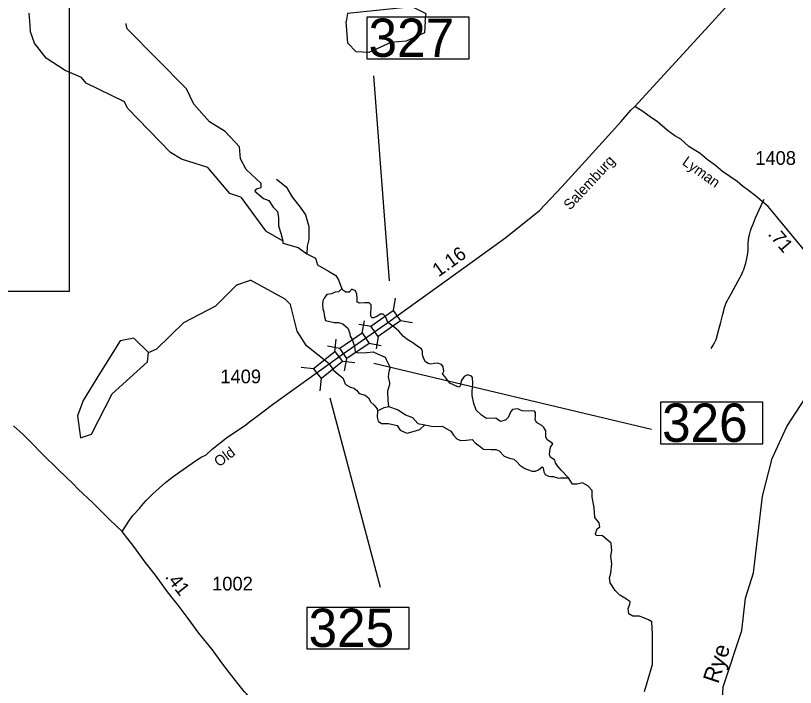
# Model space of a CAD drawing. Extents: x 2093524 to 2270757, y 289120 to 570408.
# Drawn here: x 2139794 to 2146913, y 449270 to 455405 of the extents above; entities that cross this region are included whole.
import ezdxf

# ---------------------------------------------------------------- set-up
doc = ezdxf.new("R2010")
doc.units = 0
for name, color, linetype in [('Exist Hydrographic Creek Single Shore', 7, 'Continuous'), ('Exist Hydrographic Lake Shore', 7, 'Continuous'), ('Exist Hydrographic Misc Water Feature', 7, 'Continuous'), ('Exist Hydrographic Pond Under 1500 Sq Ft', 7, 'Continuous'), ('Exist Hydrographic Swamp Label', 7, 'Continuous'), ('Exist Road Non-System Type 51', 7, 'Continuous'), ('Exist Road Secondary Mileage Hundredths English Label', 7, 'Continuous'), ('Exist Road Secondary Structure Standard Bridge CELL', 7, 'Continuous'), ('Exist Road Secondary Structure Standard Bridge Number Label', 7, 'Continuous'), ('Exist Road Secondary Type 51 Attributed', 7, 'Continuous'), ('Exist Road Secondary Type 51 Label', 7, 'Continuous'), ('Exist Road Secondary Type 51 Number Label', 7, 'Continuous'), ('Map Preparation Inset Cut Line', 7, 'Continuous')]:
    doc.layers.add(name, color=color, linetype=linetype)

msp = doc.modelspace()

# ---------------------------------------------------------------- linework, layer by layer
at = {"layer": 'Exist Hydrographic Creek Single Shore'}
msp.add_line((2139926.2, 455317.6), (2139917.2, 455426.1), dxfattribs=at)
for points in [[(2141850.2, 453747.2), (2141750.4, 453778.8), (2141549.2, 454018.9), (2141307.2, 454092.7), (2141207.2, 454153.7), (2140814.3, 454558.5), (2140789.3, 454618.1), (2140438.2, 454789.1), (2140396.2, 454839.1), (2140246.3, 454904.5), (2140074, 455015.7), (2139967.2, 455153.3), (2139928.3, 455255.3), (2139926.2, 455317.6)], [(2146530.3, 450317.5), (2146562.3, 450576.1), (2146611.3, 451017.9), (2146701.3, 451360.5), (2146833.4, 451653.2), (2147222.4, 452245.7), (2147263.4, 452353.1), (2147270.4, 452595.8), (2147642.5, 453306.7), (2147824.4, 453539.3), (2147940.5, 453605.8), (2148357.5, 453590.9), (2148473.4, 453667.4), (2148664.5, 453899.8), (2148830.4, 453994.8), (2149429.6, 454212.5), (2149819.6, 454214.6)], [(2141007.2, 452327.3), (2141082.3, 452361.9), (2141330.2, 452602.9), (2141621.2, 452754.5), (2141812.3, 452947.5), (2141937.4, 452987.7)], [(2145535.4, 449231.9), (2145609.4, 449479.8), (2145608.4, 449755.3), (2145602, 449867.8), (2145573.2, 449887.6), (2145488.5, 449921.8), (2145429.1, 449921.8), (2145391.3, 449943.4), (2145385.9, 449992), (2145400.3, 450031.6), (2145405.7, 450053.2), (2145371.5, 450076.7), (2145310.2, 450112.7), (2145267, 450155.9), (2145222, 450226.1), (2145216.6, 450271.1), (2145227.4, 450314.4), (2145236.4, 450399), (2145227.4, 450467.4), (2145236.4, 450521.5), (2145231, 450586.3), (2145151.8, 450654.7), (2145094.1, 450656.5), (2145086.9, 450676.3), (2145103.1, 450719.6), (2145126.5, 450735.8), (2145121.1, 450773.6)], [(2146206.3, 448185.2), (2146248.4, 448200.7), (2146272.4, 448292.1), (2146221.3, 448709.7), (2146252.5, 449276.7), (2146424.3, 449791.5), (2146456.5, 450086.1), (2146530.3, 450317.5)]]:
    msp.add_lwpolyline(points, dxfattribs=at)
at = {"layer": 'Exist Hydrographic Lake Shore'}
for points in [[(2141976.9, 453802.6), (2141994.9, 453824.2), (2142034.5, 453835), (2142034.5, 453871), (2141897.7, 454000.7), (2141847.2, 454097.9), (2141836.4, 454206), (2141706.3, 454347.1)], [(2142175, 453910.6), (2142265, 453842.2), (2142322.7, 453744.9), (2142391.1, 453654.9), (2142441.5, 453586.5), (2142470.3, 453478.4), (2142470.3, 453377.6), (2142470.3, 453359.6), (2142455.9, 453298.3), (2142452.3, 453229.9)], [(2141976.9, 453802.6), (2142056.1, 453734.1), (2142106.6, 453716.1), (2142146.2, 453654.9), (2142185.8, 453615.3), (2142193, 453557.7), (2142193, 453485.6), (2142214.6, 453417.2), (2142232.6, 453348.8), (2142232.6, 453327.2)], [(2141850.2, 453747.2), (2142074.1, 453438.8), (2142232.6, 453348.8)], [(2142232.6, 453327.2), (2142373.1, 453287.5), (2142452.3, 453229.9)], [(2142452.3, 453229.9), (2142531.5, 453190.3), (2142549.6, 453129.1), (2142650.4, 453071.4), (2142718.8, 453031.8), (2142740.4, 452992.2), (2142772.9, 452911.2)], [(2142655.4, 452225.8), (2142448.3, 452390.3), (2142364.3, 452523.2), (2142304.2, 452767.1), (2142254.4, 452814.1), (2141937.4, 452987.7)], [(2142772.9, 452911.2), (2142742.2, 452882.4), (2142709.8, 452878.7), (2142679.2, 452864.3), (2142634.2, 452858.9), (2142610.8, 452824.7), (2142600, 452799.5), (2142594.6, 452765.3), (2142598.2, 452725.7), (2142609, 452700.5), (2142614.4, 452655.4), (2142623.4, 452621.2)], [(2143192.5, 452601.4), (2143178, 452641), (2143165.4, 452664.5), (2143149.2, 452678.9), (2143125.8, 452678.9), (2143086.2, 452655.4), (2143061, 452646.4), (2143046.6, 452646.4), (2143035.8, 452664.5), (2143035.8, 452693.3), (2143039.4, 452729.3), (2143039.4, 452763.5), (2143021.4, 452783.3), (2142981.8, 452783.3), (2142936.7, 452779.7), (2142911.5, 452788.7), (2142911.5, 452822.9), (2142907.9, 452862.5), (2142897.1, 452891.4), (2142862.9, 452907.6), (2142837.7, 452878.7), (2142808.9, 452878.7), (2142789.1, 452891.4), (2142772.9, 452911.2)], [(2142623.4, 452621.2), (2142663, 452610.4), (2142702.6, 452601.4), (2142742.2, 452601.4), (2142781.9, 452590.6), (2142826.9, 452551), (2142841.3, 452511.4), (2142846.7, 452477.2), (2142866.5, 452448.4), (2142886.3, 452383.5), (2142895.3, 452333.1), (2142915.1, 452324.1), (2142999.8, 452327.7), (2143059.2, 452333.1), (2143104.2, 452313.3), (2143169, 452284.5), (2143178, 452264.7), (2143212.3, 452190.8), (2143199.7, 452154.8), (2143194.3, 452106.2), (2143208.7, 452052.2), (2143208.7, 452036), (2143188.9, 451976.5), (2143190.7, 451890.1), (2143197.9, 451834.3)], [(2144840.2, 451184.2), (2144775.4, 451252.6), (2144741.2, 451292.2), (2144721.4, 451321), (2144716, 451346.2), (2144676.3, 451371.5), (2144667.3, 451396.7), (2144670.9, 451425.5), (2144676.3, 451465.1), (2144699.7, 451495.7), (2144681.7, 451510.1), (2144647.5, 451529.9), (2144633.1, 451558.7), (2144633.1, 451578.6), (2144633.1, 451614.6), (2144616.9, 451643.4), (2144597.1, 451663.2), (2144548.5, 451688.4), (2144537.7, 451717.2), (2144541.3, 451742.4), (2144541.3, 451782), (2144528.7, 451796.5), (2144478.2, 451792.8), (2144418.8, 451796.5), (2144404.4, 451801.9), (2144379.2, 451812.7), (2144330.6, 451809.1), (2144316.2, 451789.2), (2144289.2, 451733.4), (2144265.7, 451710), (2144220.7, 451699.2), (2144177.5, 451728), (2144092.9, 451724.4), (2144047.8, 451756.8), (2143999.2, 451801.9), (2143977.6, 451861.3), (2143963.2, 451935.1), (2143963.2, 451971.1), (2143968.6, 452045), (2143965, 452099), (2143956, 452113.4), (2143920, 452124.2), (2143889.4, 452108), (2143860.6, 452070.2), (2143857, 452030.6), (2143846.2, 452010.7), (2143831.7, 452014.4), (2143757.9, 452048.6), (2143712.9, 452108), (2143691.3, 452133.2), (2143702.1, 452158.4), (2143698.5, 452198), (2143682.3, 452217.8), (2143648.1, 452232.3), (2143619.2, 452228.6), (2143583.2, 452223.2), (2143559.8, 452226.8), (2143534.6, 452243.1), (2143520.2, 452271.9), (2143507.6, 452306.1), (2143507.6, 452336.7), (2143500.4, 452361.9), (2143455.4, 452390.7), (2143421.2, 452415.9), (2143376.1, 452444.7), (2143334.7, 452475.4), (2143291.5, 452524), (2143246.5, 452563.6), (2143192.5, 452601.4)], [(2142655.4, 452225.8), (2142695.4, 452167.4), (2142742.2, 452127.8), (2142781.9, 452097.2), (2142801.7, 452043.2), (2142812.5, 452032.4), (2142852.1, 452012.6), (2142880.9, 452003.5), (2142906.1, 451983.7), (2142931.3, 451953.1), (2142985.4, 451938.7), (2143016, 451913.5), (2143035.8, 451873.9), (2143064.6, 451850.5), (2143095.2, 451814.5), (2143098.8, 451794.6)], [(2143098.8, 451794.6), (2143160, 451825.3), (2143197.9, 451834.3)], [(2143197.9, 451834.3), (2143287.9, 451805.5), (2143352.7, 451760.4), (2143415.8, 451735.2), (2143466.2, 451681.2), (2143531, 451666.8), (2143604.8, 451652.4), (2143689.5, 451656), (2143768.7, 451609.2), (2143792.1, 451574.9), (2143822.7, 451540.7), (2143857, 451524.5), (2143907.4, 451528.1), (2143961.4, 451533.5), (2143990.2, 451504.7), (2144035.2, 451470.5), (2144065.9, 451445.3), (2144134.3, 451441.7), (2144179.3, 451441.7), (2144209.9, 451430.9), (2144253.1, 451382.3), (2144303.6, 451362.5), (2144343.2, 451353.4), (2144372, 451328.2), (2144397.2, 451299.4), (2144442.2, 451268.8), (2144467.4, 451259.8), (2144510.7, 451243.6), (2144541.3, 451243.6), (2144566.5, 451258), (2144600.7, 451283.2), (2144609.7, 451274.2), (2144615.1, 451240), (2144629.5, 451214.8), (2144660.1, 451200.4), (2144679.9, 451195), (2144705.2, 451195), (2144719.6, 451189.6), (2144753.8, 451180.6), (2144768.2, 451184.2), (2144840.2, 451184.2)], [(2143098.8, 451794.6), (2143095.2, 451737), (2143102.4, 451701), (2143133, 451681.2), (2143197.9, 451681.2), (2143277.1, 451661.4), (2143305.9, 451618.2), (2143350.9, 451598.4), (2143370.7, 451593), (2143484.2, 451625.4), (2143531, 451666.8)], [(2145121.1, 450773.6), (2145081.5, 450822.2), (2145076.1, 450914), (2145056.3, 451007.7), (2145056.3, 451067.1), (2145016.7, 451112.1), (2144968.1, 451139.1), (2144919.4, 451126.5), (2144878, 451124.7), (2144840.2, 451184.2)]]:
    msp.add_lwpolyline(points, dxfattribs=at)
at = {"layer": 'Exist Hydrographic Misc Water Feature'}
msp.add_line((2140804.2, 455322.5), (2140802.2, 455333), dxfattribs=at)
msp.add_lwpolyline([(2141706.3, 454347.1), (2141564.2, 454435.2), (2141422.3, 454595.6), (2141355.2, 454734.7), (2140811.2, 455283.6), (2140804.2, 455322.5)], dxfattribs=at)
at = {"layer": 'Exist Hydrographic Pond Under 1500 Sq Ft'}
for points in [[(2143534.3, 455353.8), (2143541.3, 455419.2), (2143415.4, 455484.1), (2142824.2, 455423.8), (2142810.3, 455351.9)], [(2143219.3, 455160), (2143019.2, 455068.8), (2142902.3, 455074.4), (2142827.3, 455151.4), (2142810.3, 455351.9)], [(2143534.3, 455353.8), (2143526.3, 455245.7), (2143360.2, 455170.3), (2143219.3, 455160)], [(2141007.2, 452327.3), (2140873.1, 452457.8), (2140748.3, 452434.1), (2140558.2, 452132.8), (2140409.3, 451889.8), (2140359.3, 451749.7), (2140385.3, 451549.1), (2140485.2, 451583.2), (2140675.3, 451950.1), (2140999.2, 452242.2), (2141007.2, 452327.3)]]:
    msp.add_lwpolyline(points, dxfattribs=at)
at = {"layer": 'Exist Road Non-System Type 51'}
msp.add_lwpolyline([(2146145, 452364.2), (2146161, 452396.1), (2146174.3, 452417.8), (2146185, 452434), (2146191.1, 452448), (2146213.3, 452538), (2146231.2, 452604), (2146249.7, 452677.9), (2146258.3, 452710.9), (2146265.7, 452739.7), (2146271, 452757.8), (2146281.7, 452781.6), (2146290.1, 452798.4), (2146303.5, 452822), (2146326, 452865.5), (2146368.1, 452943.5), (2146404.3, 453009.3), (2146420.8, 453038.2), (2146434.2, 453067.1), (2146442.4, 453087.2), (2146452.4, 453115.2), (2146460.5, 453143), (2146466.7, 453171.3), (2146474.6, 453217.1), (2146480.6, 453259), (2146482.8, 453298.9), (2146483.3, 453324.5), (2146485, 453354.9), (2146488.1, 453381.2), (2146492.9, 453402.9), (2146503.5, 453440.5), (2146512.8, 453467.7), (2146529.6, 453510.2), (2146549.4, 453556.8), (2146567.8, 453598), (2146582.7, 453631.5), (2146599.4, 453669.4), (2146627.6, 453728.4)], dxfattribs=at)
at = {"layer": 'Exist Road Secondary Structure Standard Bridge CELL'}
for p, q in [((2143257.9, 452824.1), (2143239.4, 452712.5)), ((2143039, 452566.5), (2142927.4, 452585)), ((2142957.7, 452506.8), (2142978.9, 452618)), ((2143418.5, 452599.8), (2143306.8, 452618.3)), ((2142707.3, 452336.5), (2142719.4, 452449)), ((2143104.9, 452474.5), (2143086.4, 452362.8)), ((2142641.3, 452389), (2142752.5, 452367.8)), ((2143021.4, 452413.2), (2143132.6, 452392.1)), ((2142778.3, 452248.3), (2142890.9, 452236.2)), ((2142796.5, 452160.9), (2142817.6, 452272.1)), ((2142401.4, 452193.5), (2142514, 452181.4)), ((2142574.5, 451978.7), (2142586.6, 452091.2))]:
    msp.add_line(p, q, dxfattribs=at)
for points in [[(2143306.8, 452618.3), (2143105.2, 452474), (2143037.8, 452568.2), (2143239.4, 452712.5)], [(2142752.5, 452367.8), (2142957.4, 452507.3), (2143022.5, 452411.5), (2142817.6, 452272.1)], [(2142514, 452181.4), (2142707, 452336.9), (2142779.6, 452246.7), (2142586.6, 452091.2)]]:
    msp.add_lwpolyline(points, close=True, dxfattribs=at)
at = {"layer": 'Exist Road Secondary Structure Standard Bridge Number Label'}
for p, q in [((2143208.7, 452981.4), (2143064.6, 454854.3)), ((2143064.6, 452232.3), (2145600.2, 451627.2)), ((2142661.2, 451915.3), (2143122.2, 450186.5))]:
    msp.add_line(p, q, dxfattribs=at)
for points in [[(2143003.5, 455392.1), (2143932.5, 455392.1), (2143932.5, 455008), (2143003.5, 455008)], [(2145683.1, 451876.9), (2146612.1, 451876.9), (2146612.1, 451492.7), (2145683.1, 451492.7)], [(2142456, 450004), (2143385, 450004), (2143385, 449619.9), (2142456, 449619.9)]]:
    msp.add_lwpolyline(points, close=True, dxfattribs=at)
at = {"layer": 'Exist Road Secondary Type 51 Attributed'}
for points in [[(2145446.2, 454575.5), (2146122.2, 455310.2), (2146277.7, 455482.2), (2146344.8, 455557.2), (2146405.3, 455624), (2146443.8, 455685.3), (2146474.4, 455733.3), (2146524.9, 455816), (2146567.9, 455919.3), (2146644.3, 456086.4), (2146704.2, 456215.6), (2146729, 456272.1), (2146781.1, 456387.5), (2146816.5, 456501.6), (2146834.7, 456583.2), (2146837.9, 456675.1), (2146842.1, 456918.1), (2146847.6, 456993.9), (2146856.6, 457060.5), (2146873.2, 457135.9), (2146907, 457220.2), (2146983.1, 457391.4)], [(2143192.5, 452601.4), (2143831.7, 453063.4), (2144269.4, 453377.9), (2144577.9, 453625.8), (2144780.3, 453841.9), (2145148.1, 454244.7), (2145317.8, 454433.6), (2145412.1, 454540.6), (2145446.2, 454575.5)], [(2147029.1, 453220.7), (2146842.1, 453448.3), (2146663.7, 453662.4), (2146547.5, 453758.3), (2146483.8, 453806.4), (2146428, 453848.7), (2146382.1, 453890.3), (2146248.9, 453981.7), (2146184.2, 454035), (2146108.2, 454092.1), (2146043.5, 454145.4), (2145940.8, 454210.1), (2145868.5, 454274.8), (2145811.4, 454305.3), (2145746.7, 454354.8), (2145651.6, 454438.5), (2145598.2, 454472), (2145521, 454529), (2145446.2, 454575.5)], [(2142887, 452388), (2143192.5, 452601.4)], [(2142655.4, 452225.8), (2142767.5, 452303.1), (2142887, 452388)], [(2140767.9, 450694), (2140832.9, 450797.5), (2140864.9, 450839.5), (2140923.4, 450902.8), (2140943.1, 450927.2), (2140985.2, 450975.8), (2141009.3, 450999.9), (2141046.4, 451038.7), (2141163.2, 451142.3), (2141240.2, 451201.5), (2141322.5, 451259.5), (2141404.9, 451317.4), (2141480.4, 451370), (2141534.1, 451394.4), (2141587.9, 451447.2), (2141720.6, 451550.2), (2141813.4, 451614.5), (2141883.8, 451659.6), (2141940.8, 451703.1), (2141999.7, 451748.4), (2142139.8, 451854), (2142354.9, 452009.5), (2142655.4, 452225.8)], [(2140767.9, 450694), (2140652.5, 450799.7), (2140582.7, 450871.9), (2140496.8, 450958), (2140365.2, 451079.2), (2140319.2, 451128.4), (2140186.3, 451256.8), (2140035.2, 451403.2), (2139935.4, 451505.7), (2139861.5, 451579.7), (2139776, 451660.2)], [(2142115.1, 449021.7), (2142054, 449068.1), (2142022.4, 449091.2), (2142010.7, 449098), (2141990.7, 449116.2), (2141943.8, 449162.9), (2141901.7, 449211.9), (2141883.1, 449231.3), (2141823.9, 449306.2), (2141746.7, 449404.7), (2141676.4, 449495.8), (2141590.8, 449612.7), (2141465.8, 449766.2), (2141370, 449898.5), (2141276.6, 450020), (2141179.3, 450144), (2141071.2, 450295), (2140977.5, 450413.1), (2140872.3, 450556.2), (2140818.4, 450628), (2140767.9, 450694)]]:
    msp.add_lwpolyline(points, dxfattribs=at)
at = {"layer": 'Map Preparation Inset Cut Line'}
msp.add_lwpolyline([(2140285.7, 472732.6), (2158149.7, 472732.6), (2158149.7, 452888.5), (2152510.7, 452888.5), (2152510.7, 433130.5), (2131504.4, 433130.5), (2131504.4, 452888.5), (2140285.7, 452888.5)], close=True, dxfattribs=at)

# ---------------------------------------------------------------- texts
at = {"layer": 'Exist Hydrographic Swamp Label'}
msp.add_text('Rye', height=150, rotation=71.54452, dxfattribs=at).set_placement((2146207.5, 449297.3))
at = {"layer": 'Exist Road Secondary Mileage Hundredths English Label'}
for s, rotation, p in [('.71', 310.58367, (2146655.7, 453405.5)), ('1.16', 35.69803, (2143655, 453013.4)), ('.41', 308.13115, (2141153.1, 450278.6))]:
    msp.add_text(s, height=125, rotation=rotation, dxfattribs=at).set_placement(p)
at = {"layer": 'Exist Road Secondary Structure Standard Bridge Number Label'}
for s, p in [('327', (2143016, 455027.7)), ('326', (2145695.7, 451512.5)), ('325', (2142468.6, 449639.7))]:
    msp.add_text(s, height=350, dxfattribs=at).set_placement(p)
at = {"layer": 'Exist Road Secondary Type 51 Label'}
for s, rotation, p in [('Salemburg', 47.17662, (2144855.6, 453622.5)), ('Lyman', 324.37686, (2145872.1, 454050.2)), ('Old', 37.00748, (2141650.5, 451278.9))]:
    msp.add_text(s, height=95, rotation=rotation, dxfattribs=at).set_placement(p)
at = {"layer": 'Exist Road Secondary Type 51 Number Label'}
for s, p in [('1408', (2146546.4, 454041.8)), ('1409', (2141662.8, 452047.2)), ('1002', (2141587.6, 450155.4))]:
    msp.add_text(s, height=125, dxfattribs=at).set_placement(p)

doc.saveas('drawing.dxf')
